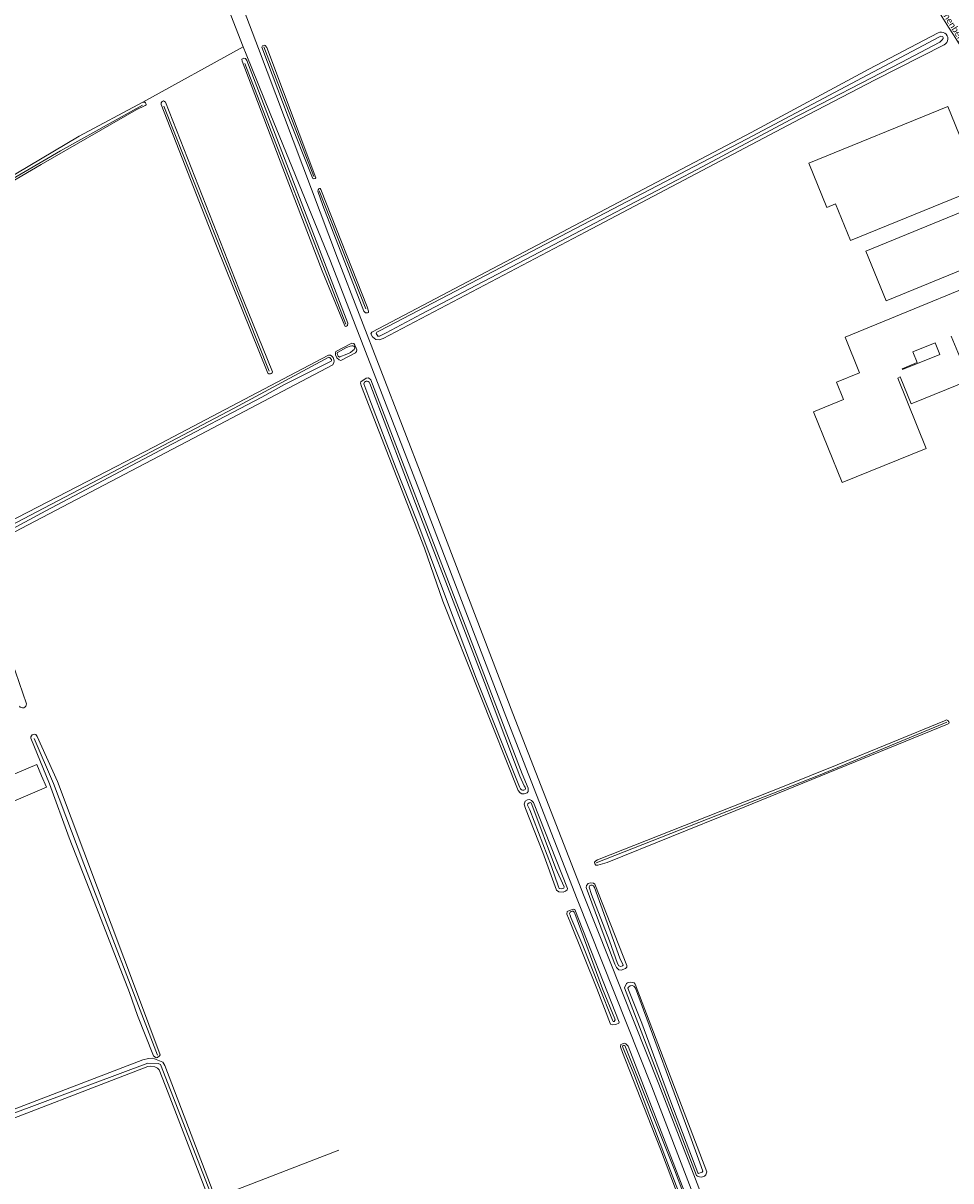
# Model space of a CAD drawing. Extents: x 177628 to 188968, y 384226 to 390673.
# Tile 364 of 393: x 185885 to 186249, y 387462 to 387916. Entities that reach past the tile are written whole.
import ezdxf

# ---------------------------------------------------------------- set-up
doc = ezdxf.new("R2010")
doc.units = 0
for name, color, linetype, lineweight in [('B02_D', 14, 'Continuous', 9), ('B02_T', 14, 'Continuous', 9), ('B14_F', 14, 'Continuous', 9), ('T07_F', 253, 'Continuous', 9), ('T09_F', 253, 'Continuous', 9), ('T09_T', 253, 'Continuous', 9), ('T10_F', 253, 'Continuous', 9), ('V00_T', 8, 'Continuous', 9), ('V06_F', 8, 'Continuous', 9), ('V06_T', 8, 'Continuous', 9), ('W01_F', 253, 'Continuous', 9), ('Z06', 7, 'Continuous', 9)]:
    doc.layers.add(name, color=color, linetype=linetype, lineweight=lineweight)
doc.styles.add('Legend', font='calibri.ttf')

msp = doc.modelspace()

# ---------------------------------------------------------------- linework, layer by layer
at = {"layer": 'B02_D', "linetype": 'Continuous'}
msp.add_lwpolyline([(185882.806, 387611.578), (185893.701, 387616.211), (185891.798, 387620.69)], dxfattribs=at)
at = {"layer": 'B02_T', "linetype": 'Continuous'}
for points in [[(186192.797, 387861.19), (186247.322, 387883.401), (186253.324, 387868.667), (186256.499, 387869.96), (186263.415, 387852.984), (186209.151, 387830.879)], [(186272.261, 387827.329), (186223.138, 387807.202), (186215.123, 387826.634), (186265.881, 387847.429)], [(186212.618, 387778.916), (186206.996, 387792.941), (186280.931, 387823.269)], [(186242.342, 387790.712), (186233.638, 387787.13)], [(185891.798, 387620.69), (185889.903, 387625.147), (185874.451, 387618.575), (185878.251, 387609.641), (185882.806, 387611.578)]]:
    msp.add_lwpolyline(points, dxfattribs=at)
at = {"layer": 'B14_F', "linetype": 'Continuous'}
for points in [[(186192.797, 387861.19), (186199.863, 387843.847), (186203.298, 387845.246), (186209.151, 387830.879)], [(186228.687, 387777.274), (186232.933, 387766.745), (186255.824, 387775.978), (186248.686, 387793.323)], [(186233.638, 387787.13), (186235.273, 387782.924), (186229.426, 387780.487), (186229.558, 387780.224)], [(186242.342, 387790.712), (186244.191, 387786.126), (186229.558, 387780.224)], [(186212.618, 387778.916), (186203.605, 387775.281), (186206.382, 387768.396), (186194.617, 387763.651), (186205.817, 387735.882), (186238.812, 387749.189), (186227.653, 387776.857), (186228.687, 387777.274)]]:
    msp.add_lwpolyline(points, dxfattribs=at)
at = {"layer": 'T07_F', "linetype": 'Continuous'}
for points in [[(185979.023, 387906.914), (185998.558, 387855.985)], [(186011.136, 387797.984), (185971.492, 387900.379)], [(185740.41, 387773.191), (185810.51, 387814.256), (185899.294, 387866.051), (185931.442, 387883.995)], [(185939.826, 387883.579), (185981.115, 387779.597)], [(186000.755, 387850.397), (186018.954, 387804.076)], [(186246.91, 387641.734), (186197.287, 387621.111), (186109.408, 387586.605)], [(185896.534, 387617.764), (185888.884, 387635.422)], [(185937.271, 387511.093), (185908.33, 387586.169), (185896.534, 387617.764)], [(185958.931, 387454.63), (185938.503, 387507.337), (185937.609, 387507.731), (185933.501, 387507.962), (185880.222, 387487.98), (185814.131, 387462.47), (185774.974, 387447.3)], [(185958.931, 387454.63), (186008.403, 387473.703)]]:
    msp.add_lwpolyline(points, dxfattribs=at)
at = {"layer": 'T09_F', "linetype": 'Continuous'}
for points in [[(185988.524, 387879.407), (185997.776, 387856.067), (185998.191, 387855.249), (185998.653, 387855.074), (185999.202, 387855.13), (185999.391, 387855.454), (185980.19, 387906.556), (185979.539, 387907.364), (185979.078, 387907.539), (185978.424, 387907.293), (185978.169, 387906.796), (185988.524, 387879.407)], [(186001.909, 387818.946), (186010.72, 387797.311), (186010.97, 387797.136), (186011.443, 387797.234), (186011.877, 387797.544), (186011.89, 387798.411), (185972.291, 387901.532), (185971.761, 387902.327), (185971.155, 387902.399), (185970.412, 387902.007), (185970.453, 387901.279), (185986.511, 387859.314), (186001.909, 387818.946)], [(186216.401, 387898.169), (186170.12, 387873.244), (186026.577, 387797.648), (186021.345, 387794.817), (186020.967, 387794.169), (186021.583, 387793.011), (186022.947, 387791.998), (186024.25, 387791.867), (186025.812, 387792.33), (186105.298, 387834.243), (186189.438, 387878.679), (186218.86, 387893.879)], [(185736.987, 387771.755), (185736.798, 387771.153), (185736.939, 387770.585), (185737.306, 387770.406), (185737.848, 387770.478), (185755.402, 387780.323), (185783.169, 387796.941), (185806.601, 387810.692), (185834.272, 387827.267), (185860.53, 387842.519), (185891.638, 387860.64), (185928.977, 387882.136), (185932.467, 387883.82), (185932.832, 387884.157), (185932.794, 387884.369), (185932.558, 387884.894), (185932.264, 387885.164), (185931.467, 387885.15)], [(185736.987, 387771.755), (185737.638, 387772.22), (185787.388, 387802.11), (185862.201, 387845.566), (185906.577, 387871.834), (185931.467, 387885.15)], [(185957.311, 387836.708), (185960.429, 387828.754), (185980.54, 387778.797), (185980.929, 387778.571), (185981.562, 387778.568), (185981.822, 387778.628), (185982.208, 387778.916), (185982.388, 387779.284), (185969.224, 387811.876), (185940.465, 387885.148), (185939.692, 387885.719), (185939.119, 387885.461), (185938.722, 387884.939), (185938.763, 387884.211), (185957.311, 387836.708)], [(186018.266, 387803.056), (186018.942, 387802.404), (186019.606, 387802.415), (186020.004, 387802.594), (186020.082, 387803.06), (186019.472, 387804.842), (186001.351, 387850.882), (186001.092, 387851.244), (186000.818, 387851.217), (186000.579, 387851.109), (186000.293, 387850.789), (186000.135, 387850.288), (186002.145, 387844.543), (186018.266, 387803.056)], [(186009.18, 387783.71), (186008.54, 387783.954), (186007.645, 387784.788), (186007.141, 387785.98), (186007.071, 387786.685), (186007.256, 387787.302)], [(186009.18, 387783.71), (186014.955, 387786.756), (186015.373, 387787.231), (186015.471, 387787.906), (186015.266, 387788.617), (186014.682, 387789.789), (186014.264, 387790.462), (186013.52, 387790.587), (186007.256, 387787.302)], [(186004.421, 387785.815), (185935.962, 387749.914), (185909.756, 387736.287), (185847.065, 387703.906), (185845.189, 387703.866), (185837.165, 387703.587), (185834.1, 387703.127), (185831.649, 387702.197), (185791.893, 387681.737), (185725.69, 387646.572)], [(185729.32, 387642.71), (185763.14, 387660.721), (185800.861, 387681.242), (185833.58, 387698.078), (185834.604, 387698.481), (185845.926, 387699.211), (185847.795, 387699.65), (185864.958, 387707.941), (185956.69, 387756.021), (186006.129, 387782.1)], [(186004.421, 387785.815), (186005.142, 387785.846), (186005.692, 387785.494), (186006.136, 387784.966), (186006.516, 387784.148), (186006.538, 387783.493), (186006.426, 387782.945), (186006.129, 387782.1)], [(186042.043, 387710.039), (186049.217, 387689.31), (186078.744, 387614.905), (186079.54, 387613.989), (186080.252, 387613.666), (186081.17, 387613.662), (186082.301, 387614.093), (186082.749, 387614.515), (186082.711, 387615.93), (186080.316, 387621.481), (186057.954, 387679.888), (186021.005, 387776.224), (186020.099, 387776.964), (186019.153, 387776.768), (186017.012, 387775.404), (186016.871, 387774.824), (186017.286, 387773.518), (186042.043, 387710.039)], [(185867.666, 387692.785), (185871.138, 387687.49), (185875.871, 387677.297), (185881.547, 387661.573), (185885.883, 387648.931)], [(186203.951, 387625.045), (186182.515, 387616.392), (186109.863, 387587.749), (186109.25, 387587.325), (186108.763, 387586.797), (186108.807, 387586.14), (186109.24, 387585.691), (186110.022, 387585.63), (186113.662, 387586.684), (186164.163, 387607.042), (186247.205, 387641.004), (186247.712, 387641.302), (186247.87, 387641.489), (186247.715, 387641.94), (186247.316, 387642.404), (186246.856, 387642.642), (186245.989, 387642.348), (186203.951, 387625.045)], [(185894.899, 387617.524), (185887.639, 387635.471)], [(185890.122, 387636.166), (185898.086, 387618.498)], [(185926.239, 387535.599), (185929.409, 387526.66), (185935.695, 387510.764), (185936.739, 387510.069), (185937.236, 387510.112), (185938.049, 387510.749), (185938.283, 387511.136), (185929.388, 387535.068), (185898.086, 387618.498)], [(185894.899, 387617.524), (185902.586, 387596.392), (185913.311, 387569.013), (185926.239, 387535.599)], [(186088.391, 387590.673), (186093.867, 387575.859), (186094.676, 387575.178), (186096.485, 387575.099), (186097.354, 387575.474), (186098.015, 387575.931), (186098.096, 387576.539), (186084.76, 387610.235), (186084.054, 387611.075), (186083.273, 387611.425), (186082.487, 387611.258), (186081.494, 387610.772), (186081.096, 387609.57), (186081.639, 387607.915), (186088.391, 387590.673)], [(186112.465, 387557.827), (186116.749, 387546.792), (186117.409, 387545.447), (186118.326, 387544.61), (186119.166, 387544.416), (186120.933, 387545.019), (186121.392, 387545.615), (186121.462, 387546.281), (186108.853, 387578.177), (186108.301, 387578.535), (186107.131, 387578.667), (186106.254, 387578.487), (186105.523, 387577.695), (186105.424, 387576.817), (186112.465, 387557.827)], [(186109.611, 387537.247), (186114.946, 387523.288), (186115.679, 387522.917), (186117.031, 387523.1), (186118.287, 387523.641), (186118.355, 387524.014), (186100.996, 387568.227), (186100.415, 387568.378), (186098.857, 387567.877), (186098.029, 387567.406), (186097.852, 387566.356), (186099.165, 387563.315), (186109.611, 387537.247)], [(186132.896, 387505.131), (186123.049, 387530.624), (186120.444, 387537.492), (186121.288, 387539.129), (186121.666, 387539.451), (186122.711, 387539.703), (186124.317, 387539.481), (186124.73, 387538.984), (186152.82, 387465.218), (186152.411, 387464.048), (186151.846, 387463.605), (186150.759, 387463.176), (186149.848, 387463.26), (186149.176, 387463.527), (186148.754, 387463.861), (186132.896, 387505.131)], [(186130.997, 387483.435), (186134.547, 387474.145), (186156.072, 387417.357), (186156.598, 387416.668), (186157.386, 387416.436), (186158.179, 387416.721), (186159.047, 387417.496), (186159.246, 387418.097), (186121.919, 387514.559), (186121.033, 387515.551), (186120.529, 387515.791), (186119.715, 387515.555), (186119.012, 387515.194), (186118.917, 387514.352), (186119.682, 387512.048), (186130.997, 387483.435)], [(185960.728, 387456.063), (185959.756, 387455.529), (185940.122, 387507.006), (185939.421, 387508.364), (185935.455, 387509.859), (185933.799, 387509.717), (185931.536, 387509.256), (185790.252, 387455.053), (185774.145, 387450.05), (185773.442, 387449.689), (185773.154, 387449.164), (185773.92, 387446.46), (185774.301, 387445.708), (185775.295, 387445.794), (185776.178, 387446.003), (185794.999, 387453.207), (185933.434, 387506.582), (185934.6, 387506.799), (185936.299, 387506.444), (185937.308, 387505.964), (185938, 387505.289), (185941.404, 387496.337), (185977.62, 387402.316), (185977.967, 387401.778)]]:
    msp.add_lwpolyline(points, dxfattribs=at)
at = {"layer": 'T09_F', "linetype": 'Continuous', "extrusion": (0, 0, -1)}
for centre, radius, start, end in [((-185884.376, 387648.893), 1.507, 178.55879, 326.62228), ((-185888.906, 387635.728), 1.293, 348.51742, 160.20836)]:
    msp.add_arc(centre, radius, start, end, dxfattribs=at)
at = {"layer": 'T09_T', "linetype": 'Continuous'}
for points in [[(186216.401, 387898.169), (186243.485, 387912.378)], [(186245.91, 387907.699), (186218.86, 387893.879)]]:
    msp.add_lwpolyline(points, dxfattribs=at)
msp.add_arc((186244.707, 387910.044), 2.635, 297.15393, 117.63906, dxfattribs=at)
at = {"layer": 'T10_F', "linetype": 'Continuous'}
msp.add_lwpolyline([(185931.467, 387885.15), (185970.872, 387906.938)], dxfattribs=at)
at = {"layer": 'V00_T', "linetype": 'Continuous'}
msp.add_arc((184601.198, 386869.652), 1950.062, 31.757796, 33.480625, dxfattribs=at)
at = {"layer": 'V06_F', "linetype": 'Continuous'}
for points in [[(186198.323, 387331.124), (186166.846, 387414.26), (186133.95, 387499.704), (186104.693, 387573.351), (186076.687, 387645.159), (186041.932, 387735.972), (186007.888, 387823.898), (185976.85, 387906.223)], [(185981.49, 387880.736), (185972.01, 387904.002)], [(186194.717, 387331.856), (186164.046, 387413.186), (186131.156, 387498.612), (186101.901, 387572.253), (186073.889, 387644.077), (186039.132, 387734.894), (186005.096, 387822.802), (185981.49, 387880.736)]]:
    msp.add_lwpolyline(points, dxfattribs=at)
at = {"layer": 'V06_T', "linetype": 'Continuous'}
for points in [[(185970.872, 387906.938), (185944.26, 387975.562), (185939.842, 387988.727)], [(185976.85, 387906.223), (185969.796, 387924.77)], [(185972.01, 387904.002), (185970.872, 387906.938)]]:
    msp.add_lwpolyline(points, dxfattribs=at)
at = {"layer": 'W01_F', "linetype": 'Continuous'}
for points in [[(186040.751, 387801.935), (186026.961, 387794.576), (186024.331, 387793.288), (186023.668, 387793.359), (186023.266, 387794.02), (186023.108, 387794.37), (186023.321, 387794.833), (186024.575, 387795.555), (186086.77, 387827.942), (186168.393, 387870.591), (186244.118, 387910.799), (186244.643, 387911.035), (186245.092, 387910.973), (186245.409, 387910.853), (186245.547, 387910.547), (186245.446, 387910.186), (186245.166, 387909.639), (186244.161, 387908.714), (186229.059, 387900.765), (186185.544, 387878.198), (186148.962, 387858.697), (186117.051, 387842.032), (186040.751, 387801.935)], [(186007.919, 387786.891), (186007.815, 387786.443), (186007.943, 387785.954), (186008.129, 387785.5), (186008.33, 387785.286), (186008.691, 387785.066)], [(186007.919, 387786.891), (186011.485, 387788.809), (186012.93, 387789.4), (186013.514, 387789.545), (186013.924, 387789.552), (186014.279, 387789.417), (186014.581, 387789.14), (186014.708, 387788.725), (186014.465, 387788.085), (186013.965, 387787.624), (186012.973, 387786.942), (186011.622, 387786.275), (186008.879, 387785.16), (186008.691, 387785.066)], [(185709.279, 387636.028), (185711.142, 387637.117), (185737.295, 387651.237), (185770.457, 387668.922), (185819.595, 387694.499), (185833.893, 387701.4), (185835.583, 387702.101), (185837.095, 387702.545), (185846.134, 387702.775), (185847.024, 387702.763), (185848.219, 387703.123), (185850.427, 387704.116), (185876.541, 387717.274), (185917.148, 387738.602), (185967.31, 387765.052), (186004.436, 387785.018)], [(186005.461, 387783.457), (185987.049, 387774.282), (185978.156, 387769.398), (185940.72, 387749.673), (185893.485, 387724.717), (185860.1, 387706.873), (185847.694, 387700.881), (185846.16, 387700.487), (185834.086, 387699.658), (185831.991, 387699.07), (185830.056, 387698.259), (185820.478, 387692.536), (185789.43, 387675.92), (185757.431, 387658.404), (185725.832, 387641.836), (185710.164, 387634.361)], [(186004.436, 387785.018), (186004.885, 387784.872), (186005.211, 387784.585), (186005.522, 387784.081), (186005.566, 387783.791), (186005.461, 387783.457)], [(186039.101, 387720.583), (186030.956, 387741.395), (186020.615, 387768.329), (186018.291, 387774.619), (186018.437, 387775.183), (186018.819, 387775.459), (186019.174, 387775.668), (186019.517, 387775.649), (186019.9, 387775.535), (186020.269, 387775.194), (186020.566, 387774.765), (186040.56, 387722.103), (186054.872, 387685.192), (186065.597, 387657.367), (186077.338, 387626.027), (186079.432, 387620.528), (186081.166, 387616.768), (186081.523, 387616.198), (186081.652, 387615.641), (186081.499, 387615.352), (186080.935, 387615.109), (186080.499, 387615.088), (186080.069, 387615.181), (186079.632, 387615.549), (186079.268, 387616.394), (186062.44, 387658.621), (186039.101, 387720.583)], [(186091.788, 387585.056), (186094.457, 387577.579), (186094.902, 387576.547), (186095.782, 387576.314), (186096.318, 387576.49), (186096.741, 387576.672), (186096.834, 387577.102), (186093.433, 387584.597), (186084.191, 387609.5), (186083.968, 387610.016), (186083.457, 387610.297), (186083.035, 387610.115), (186082.512, 387609.778), (186082.46, 387609.254), (186083.29, 387607.33), (186091.788, 387585.056)], [(186114.583, 387555.878), (186117.693, 387547.089), (186118.239, 387546.066), (186119.094, 387545.91), (186119.708, 387546.069), (186119.96, 387546.336), (186118.694, 387549.148), (186108.685, 387576.846), (186108.31, 387577.472), (186107.835, 387577.844), (186107.335, 387577.786), (186106.735, 387577.474), (186106.622, 387577.006), (186107.603, 387574.123), (186114.583, 387555.878)], [(186110.682, 387537.653), (186115.747, 387524.753), (186116.044, 387524.324), (186116.386, 387524.305), (186116.787, 387524.923), (186116.692, 387525.272), (186111.912, 387537.126), (186101.034, 387566.723), (186100.697, 387567.246), (186100.348, 387567.54), (186100.005, 387567.56), (186099.61, 387567.444), (186099.207, 387567.215), (186098.927, 387566.705), (186098.941, 387566.544), (186099.143, 387566.074), (186099.407, 387565.075), (186104.145, 387554.093), (186110.682, 387537.653)], [(186138.72, 387492.76), (186149.235, 387464.861), (186149.483, 387464.653), (186150.204, 387464.806), (186150.956, 387465.131), (186151.17, 387465.486), (186146.684, 387478.194), (186124.784, 387537.343), (186124.137, 387538.114), (186123.548, 387538.385), (186122.719, 387538.237), (186122.024, 387537.78), (186121.848, 387537.336), (186127.273, 387523.669), (186138.72, 387492.76)], [(186138.536, 387465.615), (186124.154, 387503.72), (186119.698, 387514.434), (186119.785, 387514.749), (186119.999, 387514.898), (186120.234, 387514.999), (186120.664, 387514.906), (186140.051, 387466.102), (186155.5, 387425.395), (186158.415, 387418.637), (186158.302, 387418.254), (186157.927, 387418.092), (186157.531, 387417.977), (186156.94, 387418.056), (186156.657, 387418.713), (186138.536, 387465.615)]]:
    msp.add_lwpolyline(points, dxfattribs=at)

# ---------------------------------------------------------------- texts
at = {"layer": 'Z06', "linetype": 'Continuous', "style": 'Legend'}
msp.add_text('Trienenbergweg', height=2.5, rotation=302.08436, dxfattribs=at).set_placement((186242.299, 387924.183))

doc.saveas('drawing.dxf')
